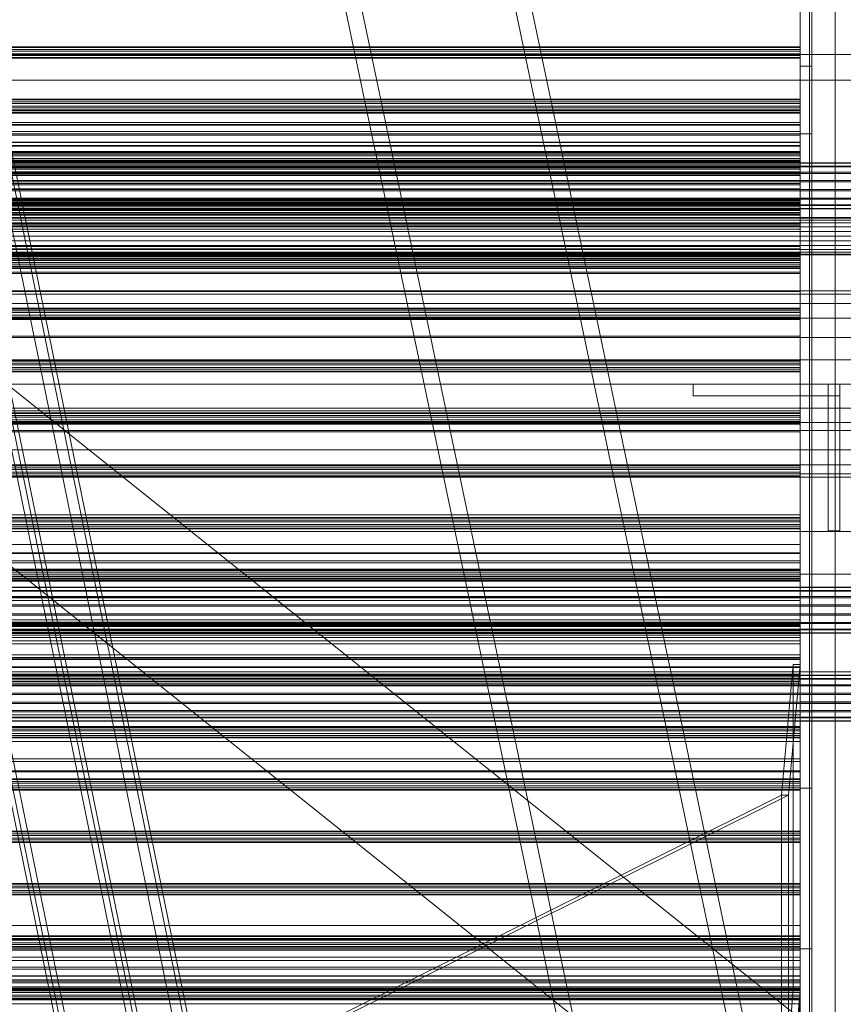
# Model space of a CAD drawing. Header units: millimetres. Extents: x -4738 to 65662, y -68080 to 6847.
# Tile 388 of 656: x 915 to 1268, y -34900 to -34477. Entities that reach past the tile are written whole.
import ezdxf

# ---------------------------------------------------------------- set-up
doc = ezdxf.new("R2010")
doc.units = ezdxf.units.MM
for name, color, linetype, lineweight in [('COTAS_O', 1, 'Continuous', 0), ('frontal_C01', 7, 'Continuous', 0), ('frontal_C03', 7, 'Continuous', 0), ('frontal_C10', 7, 'Continuous', 0), ('frontal_secador', 7, 'Continuous', 0), ('frontal_tolva', 7, 'Continuous', 0)]:
    doc.layers.add(name, color=color, linetype=linetype, lineweight=lineweight)
doc.dimstyles.new('R19_100', dxfattribs={"dimtxt": 250, "dimasz": 150, "dimexe": 150, "dimexo": 80, "dimgap": 100, "dimtad": 1, "dimtih": 1, "dimtoh": 1, "dimdsep": 46, "dimcen": 0.09, "dimadec": 0, "dimazin": 0, "dimtfac": 1, "dimtdec": 4, "dimtofl": 0, "dimtmove": 0, "dimatfit": 3, "dimfxl": 1, "dimtolj": 1, "dimtzin": 0, "dimarcsym": 0})

# ---------------------------------------------------------------- blocks, each defined once
blk = doc.blocks.new('DIM_R31_52')
at = {"layer": 'COTAS_O'}
for p, q in [((-650, -34200), (-500, -34155)), ((650, -34200), (500, -34155)), ((-650, -34900), (-650, -34200)), ((-650, -34200), (650, -34200)), ((-650, -34200), (-500, -34245)), ((650, -34200), (500, -34245)), ((650, -34900), (650, -34200))]:
    blk.add_line(p, q, dxfattribs=at)
blk.add_text('1300 O', height=250, dxfattribs=at).set_placement((0, -34100))

msp = doc.modelspace()

# ---------------------------------------------------------------- linework, layer by layer
at = {"layer": 'frontal_C01'}
for p, q in [((1370, -35975), (940, -33925.304)), ((1377, -35975), (947, -33925.304)), ((1443, -35975), (1013, -33925.304)), ((1450, -35975), (1020, -33925.304))]:
    msp.add_line(p, q, dxfattribs=at)
at = {"layer": 'frontal_C03'}
for p, q in [((1250, -34946.422), (1250, -32331.232)), ((1254, -32331.232), (1254, -34946.422)), ((1250, -32430.626), (1250, -35045.817)), ((1254, -35045.817), (1254, -32430.626)), ((1250, -34488.678), (-1250, -34488.678)), ((1250, -34488.994), (-1250, -34488.994)), ((1250, -34489.788), (-1250, -34489.788)), ((-1250, -34490.552), (1250, -34490.552)), ((1250, -34489.788), (1250, -34488.678)), ((1250, -34488.678), (1250, -34488.994)), ((1250, -34488.994), (1250, -34490.552)), ((1250, -34491.675), (1250, -34489.788)), ((1250, -34490.552), (1250, -34492.439)), ((1250, -34491.675), (-1250, -34491.675)), ((1250, -34492.439), (-1250, -34492.439)), ((1250, -34493.233), (-1250, -34493.233)), ((1250, -34493.55), (-1250, -34493.55)), ((1250, -34493.233), (1250, -34491.675)), ((1250, -34492.439), (1250, -34493.55)), ((1250, -34493.55), (1250, -34493.233)), ((1250, -34511.135), (-1250, -34511.135)), ((1250, -34511.452), (-1250, -34511.452)), ((1250, -34512.246), (-1250, -34512.246)), ((1250, -34512.246), (1250, -34511.135)), ((1250, -34511.135), (1250, -34511.452)), ((1250, -34511.452), (1250, -34513.01)), ((1250, -34514.133), (1250, -34512.246)), ((-1250, -34513.01), (1250, -34513.01)), ((1250, -34514.133), (-1250, -34514.133)), ((1250, -34514.897), (-1250, -34514.897)), ((1250, -34515.691), (-1250, -34515.691)), ((1250, -34516.007), (-1250, -34516.007)), ((1250, -34516.796), (-1250, -34516.796)), ((1250, -34513.01), (1250, -34514.897)), ((1250, -34515.691), (1250, -34514.133)), ((1250, -34514.897), (1250, -34516.007)), ((1250, -34516.007), (1250, -34515.691)), ((1250, -34517.172), (1250, -34516.796)), ((1250, -34516.796), (1250, -34521.224)), ((1250, -34517.172), (-1250, -34517.172)), ((1250, -34522.296), (1250, -34517.172)), ((1250, -34521.224), (-1250, -34521.224)), ((1250, -34522.296), (-1250, -34522.296)), ((1250, -34521.224), (1250, -34529.782)), ((1250, -34531.387), (1250, -34522.296)), ((1250, -34529.782), (-1250, -34529.782)), ((1250, -34531.387), (-1250, -34531.387)), ((1250, -34533.593), (-1250, -34533.593)), ((1250, -34529.782), (1250, -34541.168)), ((1250, -34543.061), (1250, -34531.387)), ((1250, -34534.703), (1250, -34533.593)), ((1250, -34533.593), (1250, -34533.909)), ((1250, -34533.909), (-1250, -34533.909)), ((1250, -34534.703), (-1250, -34534.703)), ((-1250, -34535.467), (1250, -34535.467)), ((1250, -34536.59), (-1250, -34536.59)), ((1250, -34537.355), (-1250, -34537.355)), ((1250, -34533.909), (1250, -34535.467)), ((1250, -34536.59), (1250, -34534.703)), ((1250, -34535.467), (1250, -34537.355)), ((1250, -34538.149), (1250, -34536.59)), ((1250, -34537.355), (1250, -34538.465)), ((1496, -34538.493), (-1496, -34538.493)), ((1496, -34538.61), (-1496, -34538.61)), ((1496, -34539.876), (-1496, -34539.876)), ((1496, -34540.211), (-1496, -34540.211)), ((1250, -34538.149), (-1250, -34538.149)), ((1250, -34538.465), (-1250, -34538.465)), ((-1250, -34541.168), (1250, -34541.168)), ((1250, -34538.465), (1250, -34538.149)), ((1250, -34541.168), (1250, -34553.649)), ((1496, -34542.551), (-1496, -34542.551)), ((1496, -34543.052), (-1496, -34543.052)), ((-1496, -34546.109), (1496, -34546.109)), ((1250, -34543.061), (-1250, -34543.061)), ((1250, -34555.541), (1250, -34543.061)), ((1496, -34546.701), (-1496, -34546.701)), ((1496, -34550.009), (-1496, -34550.009)), ((1496, -34550.601), (-1496, -34550.601)), ((1496, -34553.657), (-1496, -34553.657)), ((1496, -34554.159), (-1496, -34554.159)), ((1250, -34553.649), (-1250, -34553.649)), ((1250, -34553.649), (1250, -34565.323)), ((1496, -34556.498), (-1496, -34556.498)), ((1496, -34556.833), (-1496, -34556.833)), ((1496, -34558.099), (-1496, -34558.099)), ((1496, -34558.217), (-1496, -34558.217)), ((1250, -34555.541), (-1250, -34555.541)), ((1250, -34556.05), (-1250, -34556.05)), ((1250, -34556.367), (-1250, -34556.367)), ((1250, -34557.161), (-1250, -34557.161)), ((-1250, -34557.925), (1250, -34557.925)), ((1250, -34559.048), (-1250, -34559.048)), ((1250, -34566.927), (1250, -34555.541)), ((1250, -34557.161), (1250, -34556.05)), ((1250, -34556.05), (1250, -34556.367)), ((1250, -34556.367), (1250, -34557.925)), ((1250, -34559.048), (1250, -34557.161)), ((1250, -34557.925), (1250, -34559.812)), ((1250, -34560.606), (1250, -34559.048)), ((1250, -34559.812), (-1250, -34559.812)), ((1250, -34560.606), (-1250, -34560.606)), ((1250, -34560.923), (-1250, -34560.923)), ((1250, -34559.812), (1250, -34560.923)), ((1250, -34560.923), (1250, -34560.606)), ((1250, -34565.323), (-1250, -34565.323)), ((1250, -34566.927), (-1250, -34566.927)), ((1250, -34565.323), (1250, -34574.414)), ((1250, -34575.486), (1250, -34566.927)), ((1250, -34574.414), (-1250, -34574.414)), ((1250, -34575.486), (-1250, -34575.486)), ((1250, -34574.414), (1250, -34579.537)), ((1250, -34579.914), (1250, -34575.486)), ((1250, -34578.508), (-1250, -34578.508)), ((1250, -34578.825), (-1250, -34578.825)), ((1250, -34579.537), (-1250, -34579.537)), ((1250, -34579.619), (-1250, -34579.619)), ((1250, -34579.914), (-1250, -34579.914)), ((1250, -34579.619), (1250, -34578.508)), ((1250, -34578.508), (1250, -34578.825)), ((1250, -34578.825), (1250, -34580.383)), ((1250, -34579.537), (1250, -34579.914)), ((1250, -34581.506), (1250, -34579.619)), ((-1250, -34580.383), (1250, -34580.383)), ((1250, -34581.506), (-1250, -34581.506)), ((1250, -34582.27), (-1250, -34582.27)), ((1250, -34583.064), (-1250, -34583.064)), ((1250, -34583.38), (-1250, -34583.38)), ((1250, -34580.383), (1250, -34582.27)), ((1250, -34583.064), (1250, -34581.506)), ((1250, -34582.27), (1250, -34583.38)), ((1250, -34583.38), (1250, -34583.064)), ((1250, -34600.966), (-1250, -34600.966)), ((1250, -34601.282), (-1250, -34601.282)), ((1250, -34602.076), (1250, -34600.966)), ((1250, -34600.966), (1250, -34601.282)), ((1250, -34601.282), (1250, -34602.84)), ((1250, -34602.076), (-1250, -34602.076)), ((-1250, -34602.84), (1250, -34602.84)), ((1250, -34603.963), (-1250, -34603.963)), ((1250, -34604.727), (-1250, -34604.727)), ((1250, -34605.521), (-1250, -34605.521)), ((1250, -34603.963), (1250, -34602.076)), ((1250, -34602.84), (1250, -34604.727)), ((1250, -34605.521), (1250, -34603.963)), ((1250, -34604.727), (1250, -34605.838)), ((1250, -34605.838), (1250, -34605.521)), ((1250, -34605.838), (-1250, -34605.838)), ((1250, -34623.423), (-1250, -34623.423)), ((1250, -34623.74), (-1250, -34623.74)), ((1250, -34624.534), (-1250, -34624.534)), ((-1250, -34625.298), (1250, -34625.298)), ((1250, -34626.421), (-1250, -34626.421)), ((1250, -34624.534), (1250, -34623.423)), ((1250, -34623.423), (1250, -34623.74)), ((1250, -34623.74), (1250, -34625.298)), ((1250, -34626.421), (1250, -34624.534)), ((1250, -34625.298), (1250, -34627.185)), ((1250, -34627.979), (1250, -34626.421)), ((1250, -34627.185), (-1250, -34627.185)), ((1250, -34627.979), (-1250, -34627.979)), ((1250, -34628.296), (-1250, -34628.296)), ((1250, -34627.185), (1250, -34628.296)), ((1250, -34628.296), (1250, -34627.979)), ((1250, -34645.881), (-1250, -34645.881)), ((1250, -34646.197), (-1250, -34646.197)), ((1250, -34646.991), (-1250, -34646.991)), ((-1250, -34647.756), (1250, -34647.756)), ((1250, -34646.991), (1250, -34645.881)), ((1250, -34645.881), (1250, -34646.197)), ((1250, -34646.197), (1250, -34647.756)), ((1250, -34648.879), (1250, -34646.991)), ((1250, -34647.756), (1250, -34649.643)), ((1250, -34648.879), (-1250, -34648.879)), ((1250, -34649.643), (-1250, -34649.643)), ((1250, -34650.437), (-1250, -34650.437)), ((1250, -34650.753), (-1250, -34650.753)), ((1250, -34650.437), (1250, -34648.879)), ((1250, -34649.643), (1250, -34650.753)), ((1250, -34650.753), (1250, -34650.437)), ((1250, -34668.339), (-1250, -34668.339)), ((1250, -34668.655), (-1250, -34668.655)), ((1250, -34669.449), (1250, -34668.339)), ((1250, -34668.339), (1250, -34668.655)), ((1250, -34668.655), (1250, -34670.213)), ((1250, -34669.449), (-1250, -34669.449)), ((-1250, -34670.213), (1250, -34670.213)), ((1250, -34671.336), (-1250, -34671.336)), ((1250, -34672.1), (-1250, -34672.1)), ((1250, -34672.894), (-1250, -34672.894)), ((1250, -34673.211), (-1250, -34673.211)), ((1250, -34671.336), (1250, -34669.449)), ((1250, -34670.213), (1250, -34672.1)), ((1250, -34672.894), (1250, -34671.336)), ((1250, -34672.1), (1250, -34673.211)), ((1250, -34673.211), (1250, -34672.894)), ((1250, -34690.796), (-1250, -34690.796)), ((1250, -34691.113), (-1250, -34691.113)), ((1250, -34691.907), (-1250, -34691.907)), ((-1250, -34692.671), (1250, -34692.671)), ((1250, -34693.794), (-1250, -34693.794)), ((1250, -34691.907), (1250, -34690.796)), ((1250, -34690.796), (1250, -34691.113)), ((1250, -34691.113), (1250, -34692.671)), ((1250, -34693.794), (1250, -34691.907)), ((1250, -34692.671), (1250, -34694.558)), ((1250, -34695.352), (1250, -34693.794)), ((-1575.677, -34696.815), (1575.677, -34696.815)), ((1250, -34694.558), (-1250, -34694.558)), ((1250, -34695.352), (-1250, -34695.352)), ((1250, -34695.668), (-1250, -34695.668)), ((1250, -34694.558), (1250, -34695.668)), ((1250, -34695.668), (1250, -34695.352)), ((1250, -34705.923), (-1250, -34705.923)), ((1250, -34706.217), (-1250, -34706.217)), ((1250, -34706.217), (1250, -34705.923)), ((1250, -34705.923), (1250, -34709.382)), ((1250, -34710.22), (1250, -34706.217)), ((1250, -34709.382), (-1250, -34709.382)), ((1250, -34710.22), (-1250, -34710.22)), ((1250, -34709.382), (1250, -34716.069)), ((1250, -34717.322), (1250, -34710.22)), ((-1699.4, -34715.169), (1699.4, -34715.169)), ((1250, -34713.254), (-1250, -34713.254)), ((1250, -34713.57), (-1250, -34713.57)), ((1250, -34714.364), (-1250, -34714.364)), ((-1250, -34715.129), (1250, -34715.129)), ((1250, -34714.364), (1250, -34713.254)), ((1250, -34713.254), (1250, -34713.57)), ((1250, -34713.57), (1250, -34715.129)), ((1250, -34716.251), (1250, -34714.364)), ((1250, -34715.129), (1250, -34717.016)), ((1250, -34716.069), (-1250, -34716.069)), ((1250, -34716.251), (-1250, -34716.251)), ((1250, -34717.016), (-1250, -34717.016)), ((1250, -34717.322), (-1250, -34717.322)), ((1250, -34717.81), (-1250, -34717.81)), ((1250, -34718.126), (-1250, -34718.126)), ((1250, -34716.069), (1250, -34724.964)), ((1250, -34717.81), (1250, -34716.251)), ((1250, -34717.016), (1250, -34718.126)), ((1250, -34726.443), (1250, -34717.322)), ((1250, -34718.126), (1250, -34717.81)), ((1496, -34720.716), (-1496, -34720.716)), ((1496, -34720.834), (-1496, -34720.834)), ((1496, -34722.1), (-1496, -34722.1)), ((1496, -34722.435), (-1496, -34722.435)), ((1496, -34724.774), (-1496, -34724.774)), ((1496, -34725.276), (-1496, -34725.276)), ((-1250, -34724.964), (1250, -34724.964)), ((1250, -34726.443), (-1250, -34726.443)), ((1250, -34724.964), (1250, -34734.714)), ((1250, -34736.193), (1250, -34726.443)), ((-1496, -34728.332), (1496, -34728.332)), ((1496, -34728.924), (-1496, -34728.924)), ((1496, -34732.233), (-1496, -34732.233)), ((1496, -34732.824), (-1496, -34732.824)), ((1496, -34735.881), (-1496, -34735.881)), ((1496, -34736.382), (-1496, -34736.382)), ((1250, -34734.714), (-1250, -34734.714)), ((1250, -34735.711), (-1250, -34735.711)), ((1250, -34736.028), (-1250, -34736.028)), ((1250, -34736.193), (-1250, -34736.193)), ((1250, -34734.714), (1250, -34743.834)), ((1250, -34736.822), (1250, -34735.711)), ((1250, -34735.711), (1250, -34736.028)), ((1250, -34736.028), (1250, -34737.586)), ((1250, -34745.088), (1250, -34736.193)), ((-1575.677, -34738.815), (1575.677, -34738.815)), ((1496, -34738.722), (-1496, -34738.722)), ((1496, -34739.057), (-1496, -34739.057)), ((1496, -34740.323), (-1496, -34740.323)), ((1496, -34740.44), (-1496, -34740.44)), ((1250, -34736.822), (-1250, -34736.822)), ((1250, -34736.881), (-1250, -34736.881)), ((1250, -34737.257), (-1250, -34737.257)), ((-1250, -34737.586), (1250, -34737.586)), ((1250, -34738.709), (-1250, -34738.709)), ((1250, -34739.473), (-1250, -34739.473)), ((1250, -34740.267), (-1250, -34740.267)), ((1250, -34740.584), (-1250, -34740.584)), ((1250, -34738.709), (1250, -34736.822)), ((1250, -34737.257), (1250, -34736.881)), ((1250, -34736.881), (1250, -34741.309)), ((1250, -34742.381), (1250, -34737.257)), ((1250, -34737.586), (1250, -34739.473)), ((1250, -34740.267), (1250, -34738.709)), ((1250, -34739.473), (1250, -34740.584)), ((1250, -34740.584), (1250, -34740.267)), ((1250, -34741.309), (-1250, -34741.309)), ((1250, -34742.381), (-1250, -34742.381)), ((1250, -34743.834), (-1250, -34743.834)), ((1250, -34745.088), (-1250, -34745.088)), ((1250, -34741.309), (1250, -34749.867)), ((1250, -34751.472), (1250, -34742.381)), ((1250, -34743.834), (1250, -34750.937)), ((1250, -34751.774), (1250, -34745.088)), ((1250, -34749.867), (-1250, -34749.867)), ((1250, -34750.937), (-1250, -34750.937)), ((1250, -34751.472), (-1250, -34751.472)), ((1250, -34751.774), (-1250, -34751.774)), ((1250, -34749.867), (1250, -34761.253)), ((1250, -34750.937), (1250, -34754.94)), ((1250, -34763.146), (1250, -34751.472)), ((1250, -34755.234), (1250, -34751.774)), ((-1699.4, -34757.169), (1699.4, -34757.169)), ((1250, -34754.94), (-1250, -34754.94)), ((1250, -34755.234), (-1250, -34755.234)), ((1250, -34754.94), (1250, -34755.234)), ((1496, -34758.577), (-1496, -34758.577)), ((1496, -34758.695), (-1496, -34758.695)), ((1496, -34759.961), (-1496, -34759.961)), ((1496, -34760.296), (-1496, -34760.296)), ((1250, -34758.169), (-1250, -34758.169)), ((1250, -34758.486), (-1250, -34758.486)), ((1250, -34759.28), (-1250, -34759.28)), ((-1250, -34760.044), (1250, -34760.044)), ((1250, -34761.167), (-1250, -34761.167)), ((-1250, -34761.253), (1250, -34761.253)), ((1250, -34761.931), (-1250, -34761.931)), ((1250, -34759.28), (1250, -34758.169)), ((1250, -34758.169), (1250, -34758.486)), ((1250, -34758.486), (1250, -34760.044)), ((1250, -34761.167), (1250, -34759.28)), ((1250, -34760.044), (1250, -34761.931)), ((1250, -34762.725), (1250, -34761.167)), ((1250, -34761.253), (1250, -34773.733)), ((1250, -34761.931), (1250, -34763.041)), ((1496, -34762.636), (-1496, -34762.636)), ((1496, -34763.137), (-1496, -34763.137)), ((-1496, -34766.194), (1496, -34766.194)), ((1250, -34762.725), (-1250, -34762.725)), ((1250, -34763.041), (-1250, -34763.041)), ((1250, -34763.146), (-1250, -34763.146)), ((1250, -34763.041), (1250, -34762.725)), ((1250, -34775.626), (1250, -34763.146)), ((1496, -34766.785), (-1496, -34766.785)), ((1496, -34770.094), (-1496, -34770.094)), ((1496, -34770.685), (-1496, -34770.685)), ((1496, -34773.742), (-1496, -34773.742)), ((1496, -34774.244), (-1496, -34774.244)), ((1250, -34773.733), (-1250, -34773.733)), ((1250, -34773.733), (1250, -34785.407)), ((1496, -34776.583), (-1496, -34776.583)), ((1496, -34776.918), (-1496, -34776.918)), ((1496, -34778.184), (-1496, -34778.184)), ((1496, -34778.302), (-1496, -34778.302)), ((1250, -34775.626), (-1250, -34775.626)), ((1250, -34787.012), (1250, -34775.626)), ((1250, -34780.627), (-1250, -34780.627)), ((1250, -34780.943), (-1250, -34780.943)), ((1250, -34781.737), (-1250, -34781.737)), ((-1250, -34782.501), (1250, -34782.501)), ((1250, -34781.737), (1250, -34780.627)), ((1250, -34780.627), (1250, -34780.943)), ((1250, -34780.943), (1250, -34782.501)), ((1250, -34783.624), (1250, -34781.737)), ((1250, -34782.501), (1250, -34784.388)), ((1250, -34783.624), (-1250, -34783.624)), ((1250, -34784.388), (-1250, -34784.388)), ((1250, -34785.182), (-1250, -34785.182)), ((1250, -34785.407), (-1250, -34785.407)), ((1250, -34785.499), (-1250, -34785.499)), ((1250, -34787.012), (-1250, -34787.012)), ((1250, -34785.182), (1250, -34783.624)), ((1250, -34784.388), (1250, -34785.499)), ((1250, -34785.499), (1250, -34785.182)), ((1250, -34785.407), (1250, -34794.498)), ((1250, -34795.571), (1250, -34787.012)), ((1250, -34794.498), (-1250, -34794.498)), ((1250, -34795.571), (-1250, -34795.571)), ((1250, -34794.498), (1250, -34799.622)), ((1250, -34799.999), (1250, -34795.571)), ((1250, -34799.622), (-1250, -34799.622)), ((1250, -34799.999), (-1250, -34799.999)), ((1250, -34799.622), (1250, -34799.999)), ((1250, -34803.084), (-1250, -34803.084)), ((1250, -34803.401), (-1250, -34803.401)), ((1250, -34804.195), (-1250, -34804.195)), ((1250, -34804.195), (1250, -34803.084)), ((1250, -34803.084), (1250, -34803.401)), ((1250, -34803.401), (1250, -34804.959)), ((1250, -34806.082), (1250, -34804.195)), ((-1250, -34804.959), (1250, -34804.959)), ((1250, -34806.082), (-1250, -34806.082)), ((1250, -34806.846), (-1250, -34806.846)), ((1250, -34807.64), (-1250, -34807.64)), ((1250, -34807.957), (-1250, -34807.957)), ((1250, -34804.959), (1250, -34806.846)), ((1250, -34807.64), (1250, -34806.082)), ((1250, -34806.846), (1250, -34807.957)), ((1250, -34807.957), (1250, -34807.64)), ((1250, -34825.542), (-1250, -34825.542)), ((1250, -34826.652), (1250, -34825.542)), ((1250, -34825.542), (1250, -34825.858)), ((1250, -34825.858), (-1250, -34825.858)), ((1250, -34826.652), (-1250, -34826.652)), ((-1250, -34827.417), (1250, -34827.417)), ((1250, -34828.54), (-1250, -34828.54)), ((1250, -34829.304), (-1250, -34829.304)), ((1250, -34825.858), (1250, -34827.417)), ((1250, -34828.54), (1250, -34826.652)), ((1250, -34827.417), (1250, -34829.304)), ((1250, -34830.098), (1250, -34828.54)), ((1250, -34829.304), (1250, -34830.414)), ((1250, -34830.098), (-1250, -34830.098)), ((1250, -34830.414), (-1250, -34830.414)), ((1250, -34830.414), (1250, -34830.098)), ((1250, -34848), (-1250, -34848)), ((1250, -34848.316), (-1250, -34848.316)), ((1250, -34849.11), (-1250, -34849.11)), ((-1250, -34849.874), (1250, -34849.874)), ((1250, -34849.11), (1250, -34848)), ((1250, -34848), (1250, -34848.316)), ((1250, -34848.316), (1250, -34849.874)), ((1250, -34850.997), (1250, -34849.11)), ((1250, -34849.874), (1250, -34851.761)), ((1250, -34850.997), (-1250, -34850.997)), ((1250, -34851.761), (-1250, -34851.761)), ((1250, -34852.555), (-1250, -34852.555)), ((1250, -34852.872), (-1250, -34852.872)), ((1250, -34852.555), (1250, -34850.997)), ((1250, -34851.761), (1250, -34852.872)), ((1250, -34852.872), (1250, -34852.555)), ((1250, -34870.457), (-1250, -34870.457)), ((1250, -34870.774), (-1250, -34870.774)), ((1250, -34871.568), (-1250, -34871.568)), ((1250, -34871.568), (1250, -34870.457)), ((1250, -34870.457), (1250, -34870.774)), ((1250, -34870.774), (1250, -34872.332)), ((1250, -34873.455), (1250, -34871.568)), ((-1250, -34872.332), (1250, -34872.332)), ((1250, -34873.455), (-1250, -34873.455)), ((1250, -34874.219), (-1250, -34874.219)), ((1250, -34875.013), (-1250, -34875.013)), ((1250, -34875.329), (-1250, -34875.329)), ((1250, -34872.332), (1250, -34874.219)), ((1250, -34875.013), (1250, -34873.455)), ((1250, -34874.219), (1250, -34875.329)), ((1250, -34875.329), (1250, -34875.013)), ((1250, -34892.915), (-1250, -34892.915)), ((1250, -34893.231), (-1250, -34893.231)), ((1250, -34894.025), (1250, -34892.915)), ((1250, -34892.915), (1250, -34893.231)), ((1250, -34893.231), (1250, -34894.79)), ((1250, -34894.025), (-1250, -34894.025)), ((-1250, -34894.79), (1250, -34894.79)), ((1250, -34895.912), (-1250, -34895.912)), ((1250, -34896.677), (-1250, -34896.677)), ((1250, -34895.912), (1250, -34894.025)), ((1250, -34894.79), (1250, -34896.677)), ((1250, -34897.471), (1250, -34895.912)), ((1250, -34896.677), (1250, -34897.787)), ((1250, -34897.471), (-1250, -34897.471)), ((1250, -34897.787), (-1250, -34897.787)), ((1250, -34897.787), (1250, -34897.471))]:
    msp.add_line(p, q, dxfattribs=at)
at = {"layer": 'frontal_C10'}
for p, q in [((1147.982, -35975), (752.169, -34032.44)), ((754.122, -34032.44), (1149.936, -35975)), ((1152.585, -35975), (756.771, -34032.44)), ((1179.072, -35975), (783.259, -34032.44)), ((785.907, -34032.44), (1181.721, -35975)), ((1183.675, -35975), (787.861, -34032.44)), ((802.796, -34032.44), (1198.61, -35975)), ((807.398, -34032.44), (1203.212, -35975)), ((1205.166, -35975), (809.352, -34032.44))]:
    msp.add_line(p, q, dxfattribs=at)
at = {"layer": 'frontal_secador'}
for p, q in [((1265, -35980), (1265, -33075)), ((1250, -34516), (1250, -34276)), ((1250, -34522), (1250, -34282)), ((1250, -34286), (1250, -34526)), ((1255, -34526), (1255, -34286)), ((1250, -34526), (1250, -34457)), ((1255, -34457), (1255, -34526)), ((1250, -34807), (1250, -34497)), ((1250, -34497), (1250, -34566)), ((1250, -34497), (1255, -34497)), ((1255, -34497), (1255, -34807)), ((1255, -34566), (1255, -34497)), ((-1250, -34516), (1250, -34516)), ((1250, -34516), (1250, -34522)), ((-1250, -34522), (1250, -34522)), ((-1250, -34525), (1250, -34525)), ((1250, -34522), (1250, -34526)), ((1250, -34526.659), (1250, -34522)), ((1250, -34522), (1250, -34525)), ((1250, -34525), (1250, -34529.659)), ((1250, -34526), (-1250, -34526)), ((-1250, -34526.659), (1250, -34526.659)), ((1250, -34526), (1255, -34526)), ((1250, -34526.659), (1250, -34529.659)), ((1250, -34531), (1250, -34526.659)), ((1250, -34529.659), (-1250, -34529.659)), ((-1250, -34531), (1250, -34531)), ((1250, -34529.659), (1250, -34534)), ((1250, -34531), (1250, -34534)), ((1250, -34534.728), (1250, -34531)), ((1250, -34534), (-1250, -34534)), ((-1250, -34534.728), (1250, -34534.728)), ((-1250, -34537.588), (1250, -34537.588)), ((1250, -34537.611), (-1250, -34537.611)), ((1250, -34537.728), (-1250, -34537.728)), ((1250, -34534), (1250, -34537.728)), ((1250, -34534.728), (1250, -34537.728)), ((1250, -34537.588), (1250, -34534.728)), ((1250, -34537.588), (1250, -34540.588)), ((1250, -34539.387), (1250, -34537.588)), ((1250, -34539.918), (1250, -34537.611)), ((1250, -34537.728), (1250, -34540.588)), ((-1250, -34539.387), (1250, -34539.387)), ((1250, -34539.918), (-1250, -34539.918)), ((-1250, -34540), (1250, -34540)), ((1250, -34540.588), (-1250, -34540.588)), ((1250, -34539.387), (1250, -34542.387)), ((1250, -34540), (1250, -34539.387)), ((1250, -34543.65), (1250, -34539.918)), ((1250, -34540), (1250, -34543)), ((1250, -34540.588), (1250, -34542.387)), ((1250, -34542.387), (-1250, -34542.387)), ((1250, -34543), (-1250, -34543)), ((-1250, -34543.65), (1250, -34543.65)), ((1250, -34544), (-1250, -34544)), ((1250, -34542.387), (1250, -34543)), ((1250, -34547.382), (1250, -34543.65)), ((1250, -34556), (1250, -34544)), ((1250, -34544), (1250, -34548)), ((1250, -34547.382), (-1250, -34547.382)), ((-1250, -34548), (1250, -34548)), ((1250, -34549.689), (-1250, -34549.689)), ((-1250, -34550), (1250, -34550)), ((1250, -34547.382), (1250, -34549.689)), ((1250, -34548), (1250, -34560)), ((1250, -34555), (1250, -34550)), ((1250, -34550), (1255, -34550)), ((1250, -35200), (1250, -34550)), ((1255, -35200), (1255, -34550)), ((1255, -34550), (1320, -34550)), ((1250, -34554), (-1250, -34554)), ((1250, -34554.545), (-1250, -34554.545)), ((1250, -34556.709), (1250, -34554)), ((1250, -34554.545), (1250, -34554)), ((1250, -34556.144), (1250, -34554.545)), ((-1250, -34555), (1250, -34555)), ((1250, -34556), (-1250, -34556)), ((1250, -34556.144), (-1250, -34556.144)), ((1250, -34556.709), (-1250, -34556.709)), ((1250, -34558.686), (-1250, -34558.686)), ((1250, -34645), (1250, -34555)), ((1250, -34866), (1250, -34556)), ((1250, -34556), (1250, -34562)), ((1250, -34556), (1250, -34560)), ((1250, -34558.686), (1250, -34556.144)), ((1250, -34564.651), (1250, -34556.709)), ((1250, -34562), (1250, -34558.686)), ((1320, -34562), (-1320, -34562)), ((1320, -34562.273), (-1320, -34562.273)), ((1320, -34563.072), (-1320, -34563.072)), ((1250, -34560), (-1250, -34560)), ((1250, -34562), (-1250, -34562)), ((1250, -34565.859), (1250, -34562)), ((1250, -34872), (1250, -34562)), ((1250, -34562), (1250, -34566)), ((1320, -34564.343), (-1320, -34564.343)), ((1320, -34566), (-1320, -34566)), ((1250, -34564.651), (-1250, -34564.651)), ((1250, -34565.859), (-1250, -34565.859)), ((-1250, -34566), (1250, -34566)), ((1250, -34577.285), (1250, -34564.651)), ((1250, -34570), (1250, -34565.859)), ((1250, -34566), (1250, -34876)), ((1255, -34566), (1250, -34566)), ((1255, -34876), (1255, -34566)), ((1320, -34567.929), (-1320, -34567.929)), ((-1320, -34570), (1320, -34570)), ((-1250, -34570), (1250, -34570)), ((1250, -34574.141), (1250, -34570)), ((1320, -34572.071), (-1320, -34572.071)), ((1320, -34574), (-1320, -34574)), ((1320, -34575.657), (-1320, -34575.657)), ((1250, -34574.141), (-1250, -34574.141)), ((1250, -34574.141), (1250, -34578)), ((1320, -34576.928), (-1320, -34576.928)), ((1320, -34577.727), (-1320, -34577.727)), ((1320, -34578), (-1320, -34578)), ((1250, -34577.285), (-1250, -34577.285)), ((1250, -34578), (-1250, -34578)), ((1250, -34593.75), (1250, -34577.285)), ((1250, -34578), (1250, -34581.314)), ((1250, -34581.314), (-1250, -34581.314)), ((1250, -34583.856), (-1250, -34583.856)), ((1250, -34581.314), (1250, -34583.856)), ((1250, -34583.856), (1250, -34585.455)), ((1250, -34585.455), (-1250, -34585.455)), ((1250, -34586), (-1250, -34586)), ((1250, -34585.455), (1250, -34586)), ((1360, -34593.5), (-1360, -34593.5)), ((1360, -34594.863), (-1360, -34594.863)), ((1250, -34593.75), (-1250, -34593.75)), ((1250, -34612.924), (1250, -34593.75)), ((1360, -34598.859), (-1360, -34598.859)), ((1360, -34605.216), (-1360, -34605.216)), ((1360, -34613.5), (-1360, -34613.5)), ((1250, -34612.924), (-1250, -34612.924)), ((1250, -34633.5), (1250, -34612.924)), ((1360, -34623.147), (-1360, -34623.147)), ((-1360, -34633.5), (1360, -34633.5)), ((-1250, -34633.5), (1250, -34633.5)), ((1204, -34633.5), (1267, -34633.5)), ((1204, -34638.5), (1204, -34633.5)), ((1250, -34654.076), (1250, -34633.5)), ((1262, -34633.5), (1267, -34633.5)), ((1262, -34696.5), (1262, -34633.5)), ((1267, -34696.5), (1267, -34633.5)), ((1267, -34638.5), (1267, -34633.5)), ((1204, -34638.5), (1267, -34638.5)), ((1360, -34643.853), (-1360, -34643.853)), ((-1250, -34645), (1250, -34645)), ((1250, -34650), (1250, -34645)), ((-1400, -34650), (1400, -34650)), ((-1250, -34650), (1250, -34650)), ((1250, -34650), (1400, -34650)), ((1250, -35100), (1250, -34650)), ((1360, -34653.5), (-1360, -34653.5)), ((1250, -34654.076), (-1250, -34654.076)), ((1250, -34654.076), (1250, -34673.25)), ((1360, -34661.784), (-1360, -34661.784)), ((1360, -34668.141), (-1360, -34668.141)), ((1360, -34672.137), (-1360, -34672.137)), ((1250, -34673.25), (-1250, -34673.25)), ((1250, -34673.25), (1250, -34689.715)), ((1360, -34673.5), (-1360, -34673.5)), ((1250, -34689.715), (-1250, -34689.715)), ((1250, -34689.715), (1250, -34702.349)), ((1262, -34696.5), (1267, -34696.5)), ((1250, -34702.349), (-1250, -34702.349)), ((1250, -34702.349), (1250, -34710.291)), ((1250, -34710.291), (-1250, -34710.291)), ((1250, -34710.291), (1250, -34713)), ((1250, -34713), (-1250, -34713)), ((1247, -34754), (1242, -34810)), ((1245, -34810), (1250, -34754)), ((1247, -34894), (1247, -34754)), ((1247, -34754), (1250, -34754)), ((1250, -34754), (1250, -34894)), ((1250, -34770), (1280, -34770)), ((1250, -34950), (1250, -34770)), ((1250, -34876), (1250, -34807)), ((1250, -34807), (1255, -34807)), ((1255, -34807), (1255, -34876)), ((1242, -34810), (197, -35331)), ((200, -35331), (1245, -34810)), ((1242, -34810), (1242, -34950)), ((1242, -34810), (1245, -34810)), ((1245, -34950), (1245, -34810)), ((-1250, -34866), (1250, -34866)), ((1250, -34866), (1250, -34872)), ((-1250, -34872), (1250, -34872)), ((1250, -34872), (1250, -34876)), ((1250, -34876.659), (1250, -34872)), ((1250, -34872), (1250, -34875)), ((-1250, -34875), (1250, -34875)), ((1250, -34876), (-1250, -34876)), ((1250, -34875), (1250, -34879.659)), ((1250, -34876), (1255, -34876)), ((-1250, -34876.659), (1250, -34876.659)), ((1250, -34879.659), (-1250, -34879.659)), ((1250, -34876.659), (1250, -34879.659)), ((1250, -34881), (1250, -34876.659)), ((1250, -34879.659), (1250, -34884)), ((-1250, -34881), (1250, -34881)), ((1250, -34884), (-1250, -34884)), ((-1250, -34884.728), (1250, -34884.728)), ((1250, -34881), (1250, -34884)), ((1250, -34884.728), (1250, -34881)), ((1250, -34884), (1250, -34887.728)), ((1250, -34884.728), (1250, -34887.728)), ((1250, -34887.588), (1250, -34884.728)), ((-1250, -34887.588), (1250, -34887.588)), ((1250, -34887.611), (-1250, -34887.611)), ((1250, -34887.728), (-1250, -34887.728)), ((1250, -34887.588), (1250, -34890.588)), ((1250, -34889.387), (1250, -34887.588)), ((1250, -34889.918), (1250, -34887.611)), ((1250, -34887.728), (1250, -34890.588)), ((-1250, -34889.387), (1250, -34889.387)), ((1250, -34889.918), (-1250, -34889.918)), ((-1250, -34890), (1250, -34890)), ((1250, -34890.588), (-1250, -34890.588)), ((1250, -34892.387), (-1250, -34892.387)), ((1250, -34893), (-1250, -34893)), ((1250, -34889.387), (1250, -34892.387)), ((1250, -34890), (1250, -34889.387)), ((1250, -34893.65), (1250, -34889.918)), ((1250, -34890), (1250, -34893)), ((1250, -34890.588), (1250, -34892.387)), ((1250, -34892.387), (1250, -34893)), ((-1250, -34893.65), (1250, -34893.65)), ((-1250, -34894), (1250, -34894)), ((1250, -34897.382), (-1250, -34897.382)), ((1242, -34950), (1247, -34894)), ((1245, -34950), (1250, -34894)), ((1250, -34894), (1247, -34894)), ((1250, -34897.382), (1250, -34893.65)), ((1250, -34894), (1250, -34898)), ((1250, -34897.382), (1250, -34899.689)), ((1250, -34898), (-1250, -34898)), ((1250, -34899.689), (-1250, -34899.689)), ((1250, -34898), (1245, -34954))]:
    msp.add_line(p, q, dxfattribs=at)
at = {"layer": 'frontal_tolva'}
for p, q in [((1763.733, -35316.567), (716.733, -34479.567)), ((-1821.5, -34492), (1821.5, -34492)), ((-1821.5, -34503), (1821.5, -34503)), ((1726.267, -35363.433), (679.267, -34526.433))]:
    msp.add_line(p, q, dxfattribs=at)

# ---------------------------------------------------------------- dimensions: what is measured, and where the dimension line sits
at = {"layer": 'COTAS_O'}
dim = msp.add_aligned_dim(p1=(-650, -34900), p2=(650, -34900), distance=700, text='<> O', dimstyle='R19_100', dxfattribs=at)
dim.commit()
dim.dimension.update_dxf_attribs({"geometry": 'DIM_R31_52', "text_midpoint": (0, -34200)})

doc.saveas('drawing.dxf')
